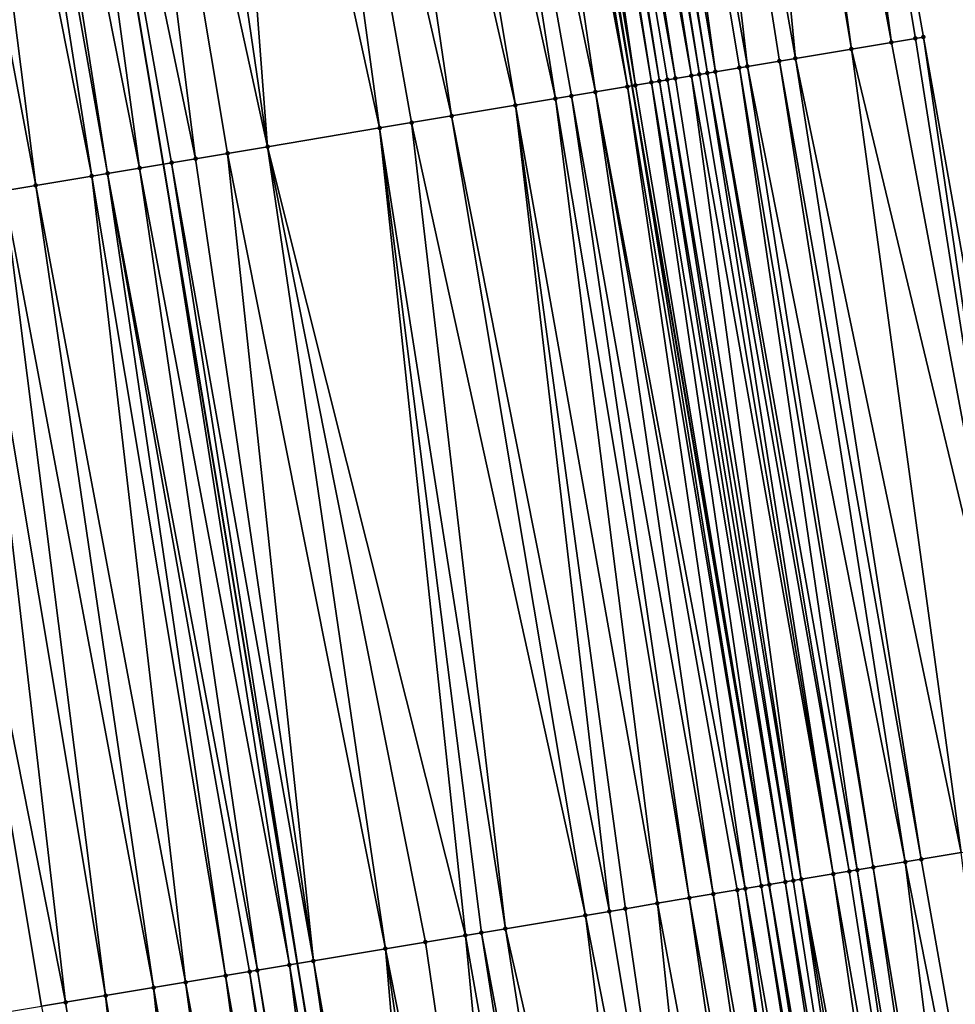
# Model space of a CAD drawing. Header units: feet. Extents: x 2004186 to 2014793, y 836912 to 864902.
# Tile 309 of 656: x 2010665 to 2010688, y 846880 to 846904. Entities that reach past the tile are written whole.
import ezdxf

# ---------------------------------------------------------------- set-up
doc = ezdxf.new("R2010")
doc.units = ezdxf.units.FT
doc.header["$LTSCALE"] = 100
doc.header["$MEASUREMENT"] = 0
for name, color, linetype, lineweight in [('EP_Travel Lane', 5, 'Continuous', 40), ('GPL_Skip Line', 2, 'Continuous', 40), ('Road Shots', 4, 'Continuous', 200), ('Road X-Section', 30, 'Continuous', 13)]:
    doc.layers.add(name, color=color, linetype=linetype, lineweight=lineweight)
doc.layers.add('I-77 SB_MM21-27-Surface-Border', color=7, linetype='Continuous')
doc.layers.add('I-77 SB_MM21-27-Surface-TIN', color=7, linetype='Continuous')

msp = doc.modelspace()

# ---------------------------------------------------------------- linework, layer by layer
at = {"layer": 'EP_Travel Lane'}
msp.add_polyline3d([(2010715.735963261, 846664.6658160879, 434.3752531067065), (2010713.237841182, 846684.5090044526, 434.4749568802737), (2010710.684523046, 846704.5247470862, 434.5855485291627), (2010707.855985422, 846724.3236801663, 434.6360939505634), (2010705.027466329, 846744.122483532, 434.7206027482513), (2010702.198945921, 846763.9212961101, 434.8027373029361), (2010699.370410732, 846783.7202121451, 434.8577235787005), (2010696.295187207, 846803.611508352, 434.9162993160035), (2010693.214281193, 846823.3727187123, 434.9740612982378), (2010690.13338168, 846843.133887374, 435.0463944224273), (2010687.052480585, 846862.8950661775, 435.1151451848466), (2010683.667127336, 846882.7581851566, 435.1482525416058), (2010680.285678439, 846902.4704163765, 435.1690204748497), (2010676.904234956, 846922.1826160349, 435.2100769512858), (2010673.522791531, 846941.8948153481, 435.2512900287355), (2010669.801309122, 846961.7875387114, 435.2640511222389), (2010666.119509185, 846981.4457389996, 435.2751564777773)], dxfattribs=at)
at = {"layer": 'GPL_Skip Line'}
msp.add_polyline3d([(2010701.458350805, 846682.9983243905, 434.0519981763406), (2010698.883065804, 846702.8314638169, 434.1350826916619), (2010696.039679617, 846722.6281430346, 434.2167407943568), (2010693.196283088, 846742.4248942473, 434.2795230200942), (2010690.352898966, 846762.2215590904, 434.3649498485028), (2010687.509509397, 846782.0182618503, 434.4404354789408), (2010684.477823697, 846801.7869623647, 434.498121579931), (2010681.424079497, 846821.5523482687, 434.5630126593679), (2010678.370330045, 846841.3177681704, 434.6160874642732), (2010675.316581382, 846861.08318297, 434.6709356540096), (2010672.030820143, 846880.8113186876, 434.6987747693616), (2010668.729318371, 846900.5369037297, 434.7364207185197), (2010665.427814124, 846920.2625035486, 434.7645872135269), (2010662.126313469, 846939.9880819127, 434.8065171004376), (2010658.425751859, 846959.6426882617, 434.8346404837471), (2010654.719709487, 846979.2963235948, 434.8327586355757)], dxfattribs=at)
at = {"layer": 'I-77 SB_MM21-27-Surface-Border', "color": 3, "linetype": 'ByBlock', "lineweight": -2}
msp.add_polyline3d([(2010672.408039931, 846982.6314347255, 435.51408817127), (2010675.917543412, 846962.9407526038, 435.4873497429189), (2010680.076805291, 846942.9913875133, 435.4904594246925), (2010683.97008181, 846923.3648108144, 435.4765264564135), (2010687.468850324, 846903.672177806, 435.4792707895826), (2010690.967602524, 846883.979642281, 435.4195257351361), (2010694.291771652, 846864.012715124, 435.3930474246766), (2010697.543175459, 846844.2778362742, 435.338773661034), (2010700.79457517, 846824.5429839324, 435.2751938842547), (2010703.650661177, 846804.7470818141, 435.202900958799), (2010706.712832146, 846784.7736933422, 435.1420275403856), (2010709.556224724, 846764.9769696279, 435.0720572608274), (2010712.003667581, 846745.1234671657, 434.9785924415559), (2010714.649086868, 846725.2983431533, 434.8997823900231), (2010717.096534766, 846705.4448055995, 434.8155165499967), (2010719.312135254, 846685.2879506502, 434.7076173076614), (2010721.660792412, 846665.4255960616, 434.6020388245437)], dxfattribs=at)
at = {"layer": 'I-77 SB_MM21-27-Surface-TIN', "color": 128, "linetype": 'ByBlock', "lineweight": -2}
for points in [[(2010682.983791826, 846923.199789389, 435.4419171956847), (2010682.392019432, 846923.1007669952, 435.427270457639), (2010685.69352844, 846903.3751387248, 435.4173095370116)], [(2010682.983791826, 846923.199789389, 435.4419171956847), (2010686.679818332, 846903.5401606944, 435.4515671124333), (2010683.97008181, 846923.3648108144, 435.4765264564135)], [(2010682.983791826, 846923.199789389, 435.4419171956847), (2010685.69352844, 846903.3751387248, 435.4173095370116), (2010686.679818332, 846903.5401606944, 435.4515671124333)], [(2010683.97008181, 846923.3648108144, 435.4765264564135), (2010687.271592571, 846903.6391720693, 435.4732806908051), (2010687.468850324, 846903.672177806, 435.4792707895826)], [(2010683.97008181, 846923.3648108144, 435.4765264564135), (2010686.679818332, 846903.5401606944, 435.4515671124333), (2010687.271592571, 846903.6391720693, 435.4732806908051)], [(2010682.392019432, 846923.1007669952, 435.427270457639), (2010680.813955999, 846922.8367294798, 435.3739704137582), (2010684.312722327, 846903.1441095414, 435.3683389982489)], [(2010682.392019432, 846923.1007669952, 435.427270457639), (2010684.312722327, 846903.1441095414, 435.3683389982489), (2010685.69352844, 846903.3751387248, 435.4173095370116)], [(2010680.813955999, 846922.8367294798, 435.3739704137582), (2010679.630408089, 846922.6387033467, 435.3327103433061), (2010683.129173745, 846902.9460874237, 435.3245062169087)], [(2010680.813955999, 846922.8367294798, 435.3739704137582), (2010683.918206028, 846903.0781027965, 435.353325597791), (2010684.312722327, 846903.1441095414, 435.3683389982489)], [(2010680.813955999, 846922.8367294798, 435.3739704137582), (2010683.129173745, 846902.9460874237, 435.3245062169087), (2010683.918206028, 846903.0781027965, 435.353325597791)], [(2010678.644116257, 846922.4736929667, 435.2910153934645), (2010678.249602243, 846922.4076725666, 435.2847605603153), (2010681.748361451, 846902.7150951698, 435.2518458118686)], [(2010678.841373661, 846922.5067007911, 435.2956668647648), (2010678.644116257, 846922.4736929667, 435.2910153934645), (2010681.945618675, 846902.7481040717, 435.2558055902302)], [(2010678.644116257, 846922.4736929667, 435.2910153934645), (2010681.748361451, 846902.7150951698, 435.2518458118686), (2010681.945618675, 846902.7481040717, 435.2558055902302)], [(2010679.038631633, 846922.5397052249, 435.302493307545), (2010678.841373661, 846922.5067007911, 435.2956668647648), (2010682.142876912, 846902.7811069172, 435.2636503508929)], [(2010678.841373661, 846922.5067007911, 435.2956668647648), (2010681.945618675, 846902.7481040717, 435.2558055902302), (2010682.142876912, 846902.7811069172, 435.2636503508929)], [(2010679.630408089, 846922.6387033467, 435.3327103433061), (2010679.038631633, 846922.5397052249, 435.302493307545), (2010682.340135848, 846902.8141055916, 435.2741708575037)], [(2010679.038631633, 846922.5397052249, 435.302493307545), (2010682.142876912, 846902.7811069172, 435.2636503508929), (2010682.340135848, 846902.8141055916, 435.2741708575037)], [(2010679.630408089, 846922.6387033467, 435.3327103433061), (2010682.931915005, 846902.913087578, 435.314737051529), (2010683.129173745, 846902.9460874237, 435.3245062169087)], [(2010679.630408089, 846922.6387033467, 435.3327103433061), (2010682.340135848, 846902.8141055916, 435.2741708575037), (2010682.931915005, 846902.913087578, 435.314737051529)], [(2010676.868788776, 846922.1766873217, 435.2076000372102), (2010680.170288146, 846902.4511166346, 435.1607146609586), (2010676.904234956, 846922.1826160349, 435.2100769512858)], [(2010677.066048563, 846922.2096809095, 435.2213841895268), (2010676.904234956, 846922.1826160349, 435.2100769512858), (2010680.285678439, 846902.4704163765, 435.1690204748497)], [(2010680.170288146, 846902.4511166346, 435.1607146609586), (2010680.285678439, 846902.4704163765, 435.1690204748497), (2010676.904234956, 846922.1826160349, 435.2100769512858)], [(2010677.460569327, 846922.2756609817, 435.2535093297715), (2010677.066048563, 846922.2096809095, 435.2213841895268), (2010680.367548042, 846902.4841095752, 435.1749134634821)], [(2010677.066048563, 846922.2096809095, 435.2213841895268), (2010680.285678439, 846902.4704163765, 435.1690204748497), (2010680.367548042, 846902.4841095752, 435.1749134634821)], [(2010677.65782875, 846922.3086567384, 435.2659019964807), (2010677.460569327, 846922.2756609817, 435.2535093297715), (2010680.762071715, 846902.5500722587, 435.2181921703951)], [(2010677.460569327, 846922.2756609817, 435.2535093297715), (2010680.367548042, 846902.4841095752, 435.1749134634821), (2010680.762071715, 846902.5500722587, 435.2181921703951)], [(2010677.85508721, 846922.3416582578, 435.2745980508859), (2010677.65782875, 846922.3086567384, 435.2659019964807), (2010680.959332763, 846902.5830583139, 435.2368077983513)], [(2010677.65782875, 846922.3086567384, 435.2659019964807), (2010680.762071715, 846902.5500722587, 435.2181921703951), (2010680.959332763, 846902.5830583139, 435.2368077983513)], [(2010678.249602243, 846922.4076725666, 435.2847605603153), (2010677.85508721, 846922.3416582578, 435.2745980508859), (2010681.353848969, 846902.6490656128, 435.2514660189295)], [(2010677.85508721, 846922.3416582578, 435.2745980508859), (2010681.156591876, 846902.6160559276, 435.248008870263), (2010681.353848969, 846902.6490656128, 435.2514660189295)], [(2010677.85508721, 846922.3416582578, 435.2745980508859), (2010680.959332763, 846902.5830583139, 435.2368077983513), (2010681.156591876, 846902.6160559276, 435.248008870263)], [(2010678.249602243, 846922.4076725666, 435.2847605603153), (2010681.353848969, 846902.6490656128, 435.2514660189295), (2010681.748361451, 846902.7150951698, 435.2518458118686)], [(2010676.474272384, 846922.1106811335, 435.1922284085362), (2010675.290725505, 846921.9126488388, 435.154920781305), (2010679.381258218, 846902.3190871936, 435.1409202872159)], [(2010676.671530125, 846922.1436869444, 435.1981715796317), (2010676.474272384, 846922.1106811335, 435.1922284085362), (2010680.170288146, 846902.4511166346, 435.1607146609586)], [(2010676.474272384, 846922.1106811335, 435.1922284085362), (2010679.381258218, 846902.3190871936, 435.1409202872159), (2010680.170288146, 846902.4511166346, 435.1607146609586)], [(2010676.868788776, 846922.1766873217, 435.2076000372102), (2010676.671530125, 846922.1436869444, 435.1981715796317), (2010680.170288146, 846902.4511166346, 435.1607146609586)], [(2010674.107175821, 846921.7146333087, 435.1068589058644), (2010672.92362819, 846921.5166055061, 435.0666697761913), (2010677.408677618, 846901.9890481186, 435.0692847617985)], [(2010675.290725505, 846921.9126488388, 435.154920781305), (2010674.107175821, 846921.7146333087, 435.1068589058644), (2010678.394969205, 846902.154059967, 435.1100348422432)], [(2010674.107175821, 846921.7146333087, 435.1068589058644), (2010677.408677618, 846901.9890481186, 435.0692847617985), (2010678.394969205, 846902.154059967, 435.1100348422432)], [(2010675.290725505, 846921.9126488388, 435.154920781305), (2010678.789485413, 846902.2200672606, 435.1246965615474), (2010679.381258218, 846902.3190871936, 435.1409202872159)], [(2010675.290725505, 846921.9126488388, 435.154920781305), (2010678.394969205, 846902.154059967, 435.1100348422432), (2010678.789485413, 846902.2200672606, 435.1246965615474)], [(2010672.92362819, 846921.5166055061, 435.0666697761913), (2010671.345562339, 846921.2525824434, 435.0040986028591), (2010675.83061267, 846901.7250196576, 435.010180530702)], [(2010672.92362819, 846921.5166055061, 435.0666697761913), (2010675.83061267, 846901.7250196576, 435.010180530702), (2010677.408677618, 846901.9890481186, 435.0692847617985)], [(2010671.345562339, 846921.2525824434, 435.0040986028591), (2010669.767495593, 846920.9885647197, 434.9381025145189), (2010674.055289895, 846901.4279858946, 434.9448076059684)], [(2010671.345562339, 846921.2525824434, 435.0040986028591), (2010674.84432332, 846901.5599944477, 434.9780016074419), (2010675.83061267, 846901.7250196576, 435.010180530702)], [(2010671.345562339, 846921.2525824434, 435.0040986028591), (2010674.055289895, 846901.4279858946, 434.9448076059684), (2010674.84432332, 846901.5599944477, 434.9780016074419)], [(2010669.767495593, 846920.9885647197, 434.9381025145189), (2010668.386686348, 846920.7575542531, 434.8771216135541), (2010671.293673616, 846900.9659517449, 434.8313318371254)], [(2010669.767495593, 846920.9885647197, 434.9381025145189), (2010671.293673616, 846900.9659517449, 434.8313318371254), (2010674.055289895, 846901.4279858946, 434.9448076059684)], [(2010668.386686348, 846920.7575542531, 434.8771216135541), (2010667.005878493, 846920.5265354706, 434.8214752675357), (2010671.293673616, 846900.9659517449, 434.8313318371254)], [(2010667.005878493, 846920.5265354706, 434.8214752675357), (2010665.427814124, 846920.2625035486, 434.7645872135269), (2010669.518350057, 846900.6689226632, 434.7629557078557)], [(2010667.005878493, 846920.5265354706, 434.8214752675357), (2010670.307382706, 846900.8009358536, 434.7931748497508), (2010671.293673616, 846900.9659517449, 434.8313318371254)], [(2010667.005878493, 846920.5265354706, 434.8214752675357), (2010669.518350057, 846900.6689226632, 434.7629557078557), (2010670.307382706, 846900.8009358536, 434.7931748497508)], [(2010664.244267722, 846920.0644684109, 434.7291034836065), (2010668.137543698, 846900.4378949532, 434.7130401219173), (2010665.427814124, 846920.2625035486, 434.7645872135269)], [(2010668.137543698, 846900.4378949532, 434.7130401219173), (2010668.729318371, 846900.5369037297, 434.7364207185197), (2010665.427814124, 846920.2625035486, 434.7645872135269)], [(2010668.926576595, 846900.5699066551, 434.7442142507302), (2010665.427814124, 846920.2625035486, 434.7645872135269), (2010668.729318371, 846900.5369037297, 434.7364207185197)], [(2010669.518350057, 846900.6689226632, 434.7629557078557), (2010665.427814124, 846920.2625035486, 434.7645872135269), (2010668.926576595, 846900.5699066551, 434.7442142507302)], [(2010663.849751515, 846919.9984611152, 434.7144421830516), (2010663.060716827, 846919.866460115, 434.6764009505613), (2010666.953997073, 846900.2398611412, 434.6767092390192)], [(2010664.244267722, 846920.0644684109, 434.7291034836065), (2010663.849751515, 846919.9984611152, 434.7144421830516), (2010667.348513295, 846900.3058683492, 434.6914257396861)], [(2010663.849751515, 846919.9984611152, 434.7144421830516), (2010666.953997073, 846900.2398611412, 434.6767092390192), (2010667.348513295, 846900.3058683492, 434.6914257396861)], [(2010664.244267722, 846920.0644684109, 434.7291034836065), (2010667.348513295, 846900.3058683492, 434.6914257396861), (2010668.137543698, 846900.4378949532, 434.7130401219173)], [(2010663.060716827, 846919.866460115, 434.6764009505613), (2010661.877167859, 846919.6684403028, 434.6310860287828), (2010665.573186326, 846900.008859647, 434.6099764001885)], [(2010663.060716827, 846919.866460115, 434.6764009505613), (2010665.573186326, 846900.008859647, 434.6099764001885), (2010666.953997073, 846900.2398611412, 434.6767092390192)], [(2010661.877167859, 846919.6684403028, 434.6310860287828), (2010664.784153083, 846899.8768500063, 434.5774800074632), (2010665.573186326, 846900.008859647, 434.6099764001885)], [(2010686.679818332, 846903.5401606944, 435.4515671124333), (2010685.69352844, 846903.3751387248, 435.4173095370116), (2010690.37582841, 846883.8806301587, 435.3982914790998)], [(2010687.271592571, 846903.6391720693, 435.4732806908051), (2010686.679818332, 846903.5401606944, 435.4515671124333), (2010690.37582841, 846883.8806301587, 435.3982914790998)], [(2010687.271592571, 846903.6391720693, 435.4732806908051), (2010690.37582841, 846883.8806301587, 435.3982914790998), (2010687.468850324, 846903.672177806, 435.4792707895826)], [(2010687.468850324, 846903.672177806, 435.4792707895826), (2010690.37582841, 846883.8806301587, 435.3982914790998), (2010690.967602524, 846883.979642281, 435.4195257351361)], [(2010685.69352844, 846903.3751387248, 435.4173095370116), (2010684.312722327, 846903.1441095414, 435.3683389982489), (2010688.403249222, 846883.5505826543, 435.3320637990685)], [(2010685.69352844, 846903.3751387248, 435.4173095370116), (2010688.403249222, 846883.5505826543, 435.3320637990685), (2010690.37582841, 846883.8806301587, 435.3982914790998)], [(2010683.918206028, 846903.0781027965, 435.353325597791), (2010683.129173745, 846902.9460874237, 435.3245062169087), (2010687.022444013, 846883.3195480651, 435.2865616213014)], [(2010684.312722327, 846903.1441095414, 435.3683389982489), (2010683.918206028, 846903.0781027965, 435.353325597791), (2010687.416958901, 846883.3855632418, 435.2961660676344)], [(2010683.918206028, 846903.0781027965, 435.353325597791), (2010687.022444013, 846883.3195480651, 435.2865616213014), (2010687.416958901, 846883.3855632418, 435.2961660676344)], [(2010684.312722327, 846903.1441095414, 435.3683389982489), (2010687.416958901, 846883.3855632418, 435.2961660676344), (2010688.403249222, 846883.5505826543, 435.3320637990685)], [(2010681.945618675, 846902.7481040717, 435.2558055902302), (2010681.748361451, 846902.7150951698, 435.2518458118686), (2010685.247121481, 846883.0225128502, 435.2221203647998)], [(2010682.142876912, 846902.7811069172, 435.2636503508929), (2010681.945618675, 846902.7481040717, 435.2558055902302), (2010685.247121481, 846883.0225128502, 435.2221203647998)], [(2010682.340135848, 846902.8141055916, 435.2741708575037), (2010682.142876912, 846902.7811069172, 435.2636503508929), (2010685.641635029, 846883.0885360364, 435.2265868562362)], [(2010682.142876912, 846902.7811069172, 435.2636503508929), (2010685.247121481, 846883.0225128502, 435.2221203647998), (2010685.641635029, 846883.0885360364, 435.2265868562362)], [(2010682.931915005, 846902.913087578, 435.314737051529), (2010682.340135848, 846902.8141055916, 435.2741708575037), (2010685.83889329, 846883.1215387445, 435.2345197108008)], [(2010682.340135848, 846902.8141055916, 435.2741708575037), (2010685.641635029, 846883.0885360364, 435.2265868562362), (2010685.83889329, 846883.1215387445, 435.2345197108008)], [(2010683.129173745, 846902.9460874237, 435.3245062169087), (2010682.931915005, 846902.913087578, 435.314737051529), (2010686.233412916, 846883.1875256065, 435.2622880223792)], [(2010682.931915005, 846902.913087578, 435.314737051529), (2010685.83889329, 846883.1215387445, 435.2345197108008), (2010686.233412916, 846883.1875256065, 435.2622880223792)], [(2010683.129173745, 846902.9460874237, 435.3245062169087), (2010686.233412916, 846883.1875256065, 435.2622880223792), (2010687.022444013, 846883.3195480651, 435.2865616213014)], [(2010680.762071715, 846902.5500722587, 435.2181921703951), (2010680.367548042, 846902.4841095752, 435.1749134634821), (2010683.669052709, 846882.758507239, 435.1483587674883)], [(2010680.959332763, 846902.5830583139, 435.2368077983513), (2010680.762071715, 846902.5500722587, 435.2181921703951), (2010684.063573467, 846882.8244873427, 435.1804624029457)], [(2010680.762071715, 846902.5500722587, 435.2181921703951), (2010683.669052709, 846882.758507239, 435.1483587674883), (2010684.063573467, 846882.8244873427, 435.1804624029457)], [(2010681.156591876, 846902.6160559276, 435.248008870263), (2010680.959332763, 846902.5830583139, 435.2368077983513), (2010684.260832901, 846882.8574830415, 435.1928917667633)], [(2010680.959332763, 846902.5830583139, 435.2368077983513), (2010684.063573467, 846882.8244873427, 435.1804624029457), (2010684.260832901, 846882.8574830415, 435.1928917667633)], [(2010681.353848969, 846902.6490656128, 435.2514660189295), (2010681.156591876, 846902.6160559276, 435.248008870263), (2010684.458091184, 846882.8904856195, 435.2009082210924)], [(2010681.156591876, 846902.6160559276, 435.248008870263), (2010684.260832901, 846882.8574830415, 435.1928917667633), (2010684.458091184, 846882.8904856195, 435.2009082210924)], [(2010681.748361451, 846902.7150951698, 435.2518458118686), (2010681.353848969, 846902.6490656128, 435.2514660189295), (2010684.458091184, 846882.8904856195, 435.2009082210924)], [(2010681.748361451, 846902.7150951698, 435.2518458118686), (2010684.458091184, 846882.8904856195, 435.2009082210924), (2010685.247121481, 846883.0225128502, 435.2221203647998)], [(2010679.381258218, 846902.3190871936, 435.1409202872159), (2010678.789485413, 846902.2200672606, 435.1246965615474), (2010682.288248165, 846882.5274686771, 435.105404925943)], [(2010680.170288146, 846902.4511166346, 435.1607146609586), (2010679.381258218, 846902.3190871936, 435.1409202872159), (2010683.077278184, 846882.6594975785, 435.1255454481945)], [(2010679.381258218, 846902.3190871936, 435.1409202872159), (2010682.880019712, 846882.6264961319, 435.1168032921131), (2010683.077278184, 846882.6594975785, 435.1255454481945)], [(2010679.381258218, 846902.3190871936, 435.1409202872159), (2010682.288248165, 846882.5274686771, 435.105404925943), (2010682.880019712, 846882.6264961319, 435.1168032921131)], [(2010680.170288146, 846902.4511166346, 435.1607146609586), (2010683.471793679, 846882.7255091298, 435.1374756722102), (2010680.285678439, 846902.4704163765, 435.1690204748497)], [(2010680.170288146, 846902.4511166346, 435.1607146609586), (2010683.077278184, 846882.6594975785, 435.1255454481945), (2010683.471793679, 846882.7255091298, 435.1374756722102)], [(2010680.367548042, 846902.4841095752, 435.1749134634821), (2010680.285678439, 846902.4704163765, 435.1690204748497), (2010683.667127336, 846882.7581851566, 435.1482525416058)], [(2010683.471793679, 846882.7255091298, 435.1374756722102), (2010683.667127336, 846882.7581851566, 435.1482525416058), (2010680.285678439, 846902.4704163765, 435.1690204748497)], [(2010680.367548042, 846902.4841095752, 435.1749134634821), (2010683.667127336, 846882.7581851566, 435.1482525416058), (2010683.669052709, 846882.758507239, 435.1483587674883)], [(2010678.394969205, 846902.154059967, 435.1100348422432), (2010677.408677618, 846901.9890481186, 435.0692847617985), (2010680.907440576, 846882.2964483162, 435.0507755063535)], [(2010678.789485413, 846902.2200672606, 435.1246965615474), (2010678.394969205, 846902.154059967, 435.1100348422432), (2010681.696474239, 846882.4284554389, 435.0848867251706)], [(2010678.394969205, 846902.154059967, 435.1100348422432), (2010680.907440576, 846882.2964483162, 435.0507755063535), (2010681.696474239, 846882.4284554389, 435.0848867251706)], [(2010678.789485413, 846902.2200672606, 435.1246965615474), (2010681.696474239, 846882.4284554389, 435.0848867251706), (2010682.288248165, 846882.5274686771, 435.105404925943)], [(2010677.408677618, 846901.9890481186, 435.0692847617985), (2010675.83061267, 846901.7250196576, 435.010180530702), (2010679.723889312, 846882.0984422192, 434.9966656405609)], [(2010677.408677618, 846901.9890481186, 435.0692847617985), (2010680.118405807, 846882.164447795, 435.012429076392), (2010680.907440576, 846882.2964483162, 435.0507755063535)], [(2010677.408677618, 846901.9890481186, 435.0692847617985), (2010679.723889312, 846882.0984422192, 434.9966656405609), (2010680.118405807, 846882.164447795, 435.012429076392)], [(2010674.84432332, 846901.5599944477, 434.9780016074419), (2010674.055289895, 846901.4279858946, 434.9448076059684), (2010677.159534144, 846881.6693937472, 434.90204837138)], [(2010675.83061267, 846901.7250196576, 435.010180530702), (2010674.84432332, 846901.5599944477, 434.9780016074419), (2010679.132116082, 846881.9994248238, 434.9788142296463)], [(2010674.84432332, 846901.5599944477, 434.9780016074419), (2010677.159534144, 846881.6693937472, 434.90204837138), (2010679.132116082, 846881.9994248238, 434.9788142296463)], [(2010675.83061267, 846901.7250196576, 435.010180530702), (2010679.132116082, 846881.9994248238, 434.9788142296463), (2010679.723889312, 846882.0984422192, 434.9966656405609)], [(2010674.055289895, 846901.4279858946, 434.9448076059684), (2010671.293673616, 846900.9659517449, 434.8313318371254), (2010676.173242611, 846881.504381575, 434.8615058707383)], [(2010674.055289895, 846901.4279858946, 434.9448076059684), (2010676.567758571, 846881.5703903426, 434.8752218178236), (2010677.159534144, 846881.6693937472, 434.90204837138)], [(2010674.055289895, 846901.4279858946, 434.9448076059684), (2010676.173242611, 846881.504381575, 434.8615058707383), (2010676.567758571, 846881.5703903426, 434.8752218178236)], [(2010670.307382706, 846900.8009358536, 434.7931748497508), (2010669.518350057, 846900.6689226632, 434.7629557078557), (2010672.425336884, 846880.877322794, 434.7154808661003)], [(2010671.293673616, 846900.9659517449, 434.8313318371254), (2010670.307382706, 846900.8009358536, 434.7931748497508), (2010674.200660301, 846881.1743527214, 434.78331379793)], [(2010670.307382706, 846900.8009358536, 434.7931748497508), (2010672.425336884, 846880.877322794, 434.7154808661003), (2010674.200660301, 846881.1743527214, 434.78331379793)], [(2010671.293673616, 846900.9659517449, 434.8313318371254), (2010675.186950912, 846881.3393703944, 434.8203275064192), (2010676.173242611, 846881.504381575, 434.8615058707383)], [(2010671.293673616, 846900.9659517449, 434.8313318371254), (2010674.200660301, 846881.1743527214, 434.78331379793), (2010675.186950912, 846881.3393703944, 434.8203275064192)], [(2010668.926576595, 846900.5699066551, 434.7442142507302), (2010668.729318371, 846900.5369037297, 434.7364207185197), (2010672.030820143, 846880.8113186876, 434.6987747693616)], [(2010669.518350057, 846900.6689226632, 434.7629557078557), (2010668.926576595, 846900.5699066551, 434.7442142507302), (2010672.425336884, 846880.877322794, 434.7154808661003)], [(2010668.926576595, 846900.5699066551, 434.7442142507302), (2010672.030820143, 846880.8113186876, 434.6987747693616), (2010672.425336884, 846880.877322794, 434.7154808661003)], [(2010668.137543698, 846900.4378949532, 434.7130401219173), (2010667.348513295, 846900.3058683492, 434.6914257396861), (2010671.044532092, 846880.646285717, 434.671574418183)], [(2010668.137543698, 846900.4378949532, 434.7130401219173), (2010671.833561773, 846880.7783166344, 434.6904217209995), (2010668.729318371, 846900.5369037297, 434.7364207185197)], [(2010668.137543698, 846900.4378949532, 434.7130401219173), (2010671.044532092, 846880.646285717, 434.671574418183), (2010671.833561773, 846880.7783166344, 434.6904217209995)], [(2010671.833561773, 846880.7783166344, 434.6904217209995), (2010672.030820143, 846880.8113186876, 434.6987747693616), (2010668.729318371, 846900.5369037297, 434.7364207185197)], [(2010666.953997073, 846900.2398611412, 434.6767092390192), (2010665.573186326, 846900.008859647, 434.6099764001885), (2010669.269205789, 846880.3492730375, 434.5926770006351)], [(2010667.348513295, 846900.3058683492, 434.6914257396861), (2010666.953997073, 846900.2398611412, 434.6767092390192), (2010670.255499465, 846880.5142724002, 434.6414365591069)], [(2010666.953997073, 846900.2398611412, 434.6767092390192), (2010669.269205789, 846880.3492730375, 434.5926770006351), (2010670.255499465, 846880.5142724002, 434.6414365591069)], [(2010667.348513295, 846900.3058683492, 434.6914257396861), (2010670.847274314, 846880.6132801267, 434.6654903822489), (2010671.044532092, 846880.646285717, 434.671574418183)], [(2010667.348513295, 846900.3058683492, 434.6914257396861), (2010670.255499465, 846880.5142724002, 434.6414365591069), (2010670.847274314, 846880.6132801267, 434.6654903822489)], [(2010664.784153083, 846899.8768500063, 434.5774800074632), (2010663.995121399, 846899.7448310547, 434.550956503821), (2010667.29662501, 846880.0192350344, 434.520354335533)], [(2010665.573186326, 846900.008859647, 434.6099764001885), (2010664.784153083, 846899.8768500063, 434.5774800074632), (2010668.480172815, 846880.2172617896, 434.5612117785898)], [(2010664.784153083, 846899.8768500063, 434.5774800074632), (2010667.29662501, 846880.0192350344, 434.520354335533), (2010668.480172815, 846880.2172617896, 434.5612117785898)], [(2010665.573186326, 846900.008859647, 434.6099764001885), (2010668.480172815, 846880.2172617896, 434.5612117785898), (2010669.269205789, 846880.3492730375, 434.5926770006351)], [(2010663.995121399, 846899.7448310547, 434.550956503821), (2010662.417058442, 846899.4807906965, 434.4994845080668), (2010666.310336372, 846879.8542055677, 434.4909062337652)], [(2010663.995121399, 846899.7448310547, 434.550956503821), (2010666.310336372, 846879.8542055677, 434.4909062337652), (2010667.29662501, 846880.0192350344, 434.520354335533)], [(2010662.417058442, 846899.4807906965, 434.4994845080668), (2010665.718562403, 846879.7551925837, 434.47022507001), (2010666.310336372, 846879.8542055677, 434.4909062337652)], [(2010662.417058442, 846899.4807906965, 434.4994845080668), (2010664.929529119, 846879.6231831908, 434.4375698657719), (2010665.718562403, 846879.7551925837, 434.47022507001)], [(2010688.403249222, 846883.5505826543, 435.3320637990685), (2010687.416958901, 846883.3855632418, 435.2961660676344), (2010690.931585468, 846863.4939194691, 435.2736315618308)], [(2010687.022444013, 846883.3195480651, 435.2865616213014), (2010686.233412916, 846883.1875256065, 435.2622880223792), (2010689.547979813, 846863.2802950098, 435.2254053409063)], [(2010687.416958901, 846883.3855632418, 435.2961660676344), (2010687.022444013, 846883.3195480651, 435.2865616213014), (2010690.931585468, 846863.4939194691, 435.2736315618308)], [(2010687.022444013, 846883.3195480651, 435.2865616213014), (2010689.547979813, 846863.2802950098, 435.2254053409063), (2010690.931585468, 846863.4939194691, 435.2736315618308)], [(2010685.641635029, 846883.0885360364, 435.2265868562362), (2010685.247121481, 846883.0225128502, 435.2221203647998), (2010688.757341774, 846863.1582642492, 435.1838205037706)], [(2010685.83889329, 846883.1215387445, 435.2345197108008), (2010685.641635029, 846883.0885360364, 435.2265868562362), (2010688.757341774, 846863.1582642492, 435.1838205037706)], [(2010686.233412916, 846883.1875256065, 435.2622880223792), (2010685.83889329, 846883.1215387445, 435.2345197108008), (2010689.15265851, 846863.2192944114, 435.1994753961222)], [(2010685.83889329, 846883.1215387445, 435.2345197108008), (2010688.757341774, 846863.1582642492, 435.1838205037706), (2010689.15265851, 846863.2192944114, 435.1994753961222)], [(2010686.233412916, 846883.1875256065, 435.2622880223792), (2010689.15265851, 846863.2192944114, 435.1994753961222), (2010689.547979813, 846863.2802950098, 435.2254053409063)], [(2010684.063573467, 846882.8244873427, 435.1804624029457), (2010683.669052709, 846882.758507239, 435.1483587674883), (2010687.052480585, 846862.8950661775, 435.1151451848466)], [(2010684.260832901, 846882.8574830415, 435.1928917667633), (2010684.063573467, 846882.8244873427, 435.1804624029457), (2010687.373741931, 846862.9446021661, 435.1486706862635)], [(2010684.063573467, 846882.8244873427, 435.1804624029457), (2010687.052480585, 846862.8950661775, 435.1151451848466), (2010687.373741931, 846862.9446021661, 435.1486706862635)], [(2010684.458091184, 846882.8904856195, 435.2009082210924), (2010684.260832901, 846882.8574830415, 435.1928917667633), (2010687.373741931, 846862.9446021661, 435.1486706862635)], [(2010685.247121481, 846883.0225128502, 435.2221203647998), (2010684.458091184, 846882.8904856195, 435.2009082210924), (2010688.16437088, 846863.0666917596, 435.1698077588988)], [(2010684.458091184, 846882.8904856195, 435.2009082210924), (2010687.769059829, 846863.0056248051, 435.1669403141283), (2010688.16437088, 846863.0666917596, 435.1698077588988)], [(2010684.458091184, 846882.8904856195, 435.2009082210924), (2010687.373741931, 846862.9446021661, 435.1486706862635), (2010687.769059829, 846863.0056248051, 435.1669403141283)], [(2010685.247121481, 846883.0225128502, 435.2221203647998), (2010688.16437088, 846863.0666917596, 435.1698077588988), (2010688.757341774, 846863.1582642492, 435.1838205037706)], [(2010682.880019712, 846882.6264961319, 435.1168032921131), (2010682.288248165, 846882.5274686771, 435.105404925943), (2010685.792468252, 846862.7005251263, 435.07089453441)], [(2010683.077278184, 846882.6594975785, 435.1255454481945), (2010682.880019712, 846882.6264961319, 435.1168032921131), (2010685.990124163, 846862.7310561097, 435.0731950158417)], [(2010682.880019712, 846882.6264961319, 435.1168032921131), (2010685.792468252, 846862.7005251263, 435.07089453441), (2010685.990124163, 846862.7310561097, 435.0731950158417)], [(2010683.471793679, 846882.7255091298, 435.1374756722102), (2010683.077278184, 846882.6594975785, 435.1255454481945), (2010686.583097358, 846862.8226137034, 435.0923848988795)], [(2010683.077278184, 846882.6594975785, 435.1255454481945), (2010685.990124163, 846862.7310561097, 435.0731950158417), (2010686.583097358, 846862.8226137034, 435.0923848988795)], [(2010683.471793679, 846882.7255091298, 435.1374756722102), (2010686.780753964, 846862.8531401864, 435.0962495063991), (2010683.667127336, 846882.7581851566, 435.1482525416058)], [(2010683.471793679, 846882.7255091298, 435.1374756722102), (2010686.583097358, 846862.8226137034, 435.0923848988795), (2010686.780753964, 846862.8531401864, 435.0962495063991)], [(2010683.669052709, 846882.758507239, 435.1483587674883), (2010683.667127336, 846882.7581851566, 435.1482525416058), (2010687.052480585, 846862.8950661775, 435.1151451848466)], [(2010686.978413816, 846862.8836456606, 435.1074158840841), (2010687.052480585, 846862.8950661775, 435.1151451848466), (2010683.667127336, 846882.7581851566, 435.1482525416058)], [(2010686.978413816, 846862.8836456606, 435.1074158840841), (2010683.667127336, 846882.7581851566, 435.1482525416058), (2010686.780753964, 846862.8531401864, 435.0962495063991)], [(2010681.696474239, 846882.4284554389, 435.0848867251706), (2010680.907440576, 846882.2964483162, 435.0507755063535), (2010684.606522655, 846862.5174048, 435.0343008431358)], [(2010682.288248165, 846882.5274686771, 435.105404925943), (2010681.696474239, 846882.4284554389, 435.0848867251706), (2010685.199496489, 846862.6089582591, 435.0549277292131)], [(2010681.696474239, 846882.4284554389, 435.0848867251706), (2010684.606522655, 846862.5174048, 435.0343008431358), (2010685.199496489, 846862.6089582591, 435.0549277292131)], [(2010682.288248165, 846882.5274686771, 435.105404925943), (2010685.199496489, 846862.6089582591, 435.0549277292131), (2010685.792468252, 846862.7005251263, 435.07089453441)], [(2010679.723889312, 846882.0984422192, 434.9966656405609), (2010679.132116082, 846881.9994248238, 434.9788142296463), (2010683.025254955, 846862.2732890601, 434.9699752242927)], [(2010680.118405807, 846882.164447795, 435.012429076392), (2010679.723889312, 846882.0984422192, 434.9966656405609), (2010683.025254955, 846862.2732890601, 434.9699752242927)], [(2010680.907440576, 846882.2964483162, 435.0507755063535), (2010680.118405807, 846882.164447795, 435.012429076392), (2010683.025254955, 846862.2732890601, 434.9699752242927)], [(2010680.907440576, 846882.2964483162, 435.0507755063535), (2010683.025254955, 846862.2732890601, 434.9699752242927), (2010684.606522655, 846862.5174048, 435.0343008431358)], [(2010679.132116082, 846881.9994248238, 434.9788142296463), (2010677.159534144, 846881.6693937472, 434.90204837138), (2010681.641647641, 846862.0596753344, 434.9180184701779)], [(2010679.132116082, 846881.9994248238, 434.9788142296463), (2010681.641647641, 846862.0596753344, 434.9180184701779), (2010683.025254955, 846862.2732890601, 434.9699752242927)], [(2010677.159534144, 846881.6693937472, 434.90204837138), (2010676.567758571, 846881.5703903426, 434.8752218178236), (2010680.258039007, 846861.846070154, 434.8630917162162)], [(2010677.159534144, 846881.6693937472, 434.90204837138), (2010680.258039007, 846861.846070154, 434.8630917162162), (2010681.641647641, 846862.0596753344, 434.9180184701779)], [(2010676.173242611, 846881.504381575, 434.8615058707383), (2010675.186950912, 846881.3393703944, 434.8203275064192), (2010678.083795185, 846861.5104157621, 434.7729928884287)], [(2010676.567758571, 846881.5703903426, 434.8752218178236), (2010676.173242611, 846881.504381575, 434.8615058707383), (2010679.665064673, 846861.7545199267, 434.8413416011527)], [(2010676.173242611, 846881.504381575, 434.8615058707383), (2010678.083795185, 846861.5104157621, 434.7729928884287), (2010679.665064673, 846861.7545199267, 434.8413416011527)], [(2010676.567758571, 846881.5703903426, 434.8752218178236), (2010679.665064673, 846861.7545199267, 434.8413416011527), (2010680.258039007, 846861.846070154, 434.8630917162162)], [(2010674.200660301, 846881.1743527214, 434.78331379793), (2010672.425336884, 846880.877322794, 434.7154808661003), (2010675.909554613, 846861.1747403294, 434.6902068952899)], [(2010675.186950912, 846881.3393703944, 434.8203275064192), (2010674.200660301, 846881.1743527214, 434.78331379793), (2010678.083795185, 846861.5104157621, 434.7729928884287)], [(2010674.200660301, 846881.1743527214, 434.78331379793), (2010677.095503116, 846861.3578418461, 434.7333379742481), (2010678.083795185, 846861.5104157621, 434.7729928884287)], [(2010674.200660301, 846881.1743527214, 434.78331379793), (2010675.909554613, 846861.1747403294, 434.6902068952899), (2010677.095503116, 846861.3578418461, 434.7333379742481)], [(2010672.425336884, 846880.877322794, 434.7154808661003), (2010672.030820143, 846880.8113186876, 434.6987747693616), (2010675.316581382, 846861.08318297, 434.6709356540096)], [(2010672.425336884, 846880.877322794, 434.7154808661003), (2010675.316581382, 846861.08318297, 434.6709356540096), (2010675.711895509, 846861.1442300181, 434.6807217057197)], [(2010672.425336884, 846880.877322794, 434.7154808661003), (2010675.711895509, 846861.1442300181, 434.6807217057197), (2010675.909554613, 846861.1747403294, 434.6902068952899)], [(2010671.044532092, 846880.646285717, 434.671574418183), (2010670.847274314, 846880.6132801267, 434.6654903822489), (2010674.130634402, 846860.9000715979, 434.6312298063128)], [(2010671.833561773, 846880.7783166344, 434.6904217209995), (2010671.044532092, 846880.646285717, 434.671574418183), (2010674.328291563, 846860.9305944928, 434.6363415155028)], [(2010671.044532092, 846880.646285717, 434.671574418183), (2010674.130634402, 846860.9000715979, 434.6312298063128), (2010674.328291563, 846860.9305944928, 434.6363415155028)], [(2010671.833561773, 846880.7783166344, 434.6904217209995), (2010675.118924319, 846861.0526594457, 434.666042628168), (2010672.030820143, 846880.8113186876, 434.6987747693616)], [(2010671.833561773, 846880.7783166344, 434.6904217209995), (2010674.328291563, 846860.9305944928, 434.6363415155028), (2010675.118924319, 846861.0526594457, 434.666042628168)], [(2010675.118924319, 846861.0526594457, 434.666042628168), (2010675.316581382, 846861.08318297, 434.6709356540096), (2010672.030820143, 846880.8113186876, 434.6987747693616)], [(2010670.255499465, 846880.5142724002, 434.6414365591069), (2010669.269205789, 846880.3492730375, 434.5926770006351), (2010672.944682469, 846860.7169922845, 434.5803818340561)], [(2010670.847274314, 846880.6132801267, 434.6654903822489), (2010670.255499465, 846880.5142724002, 434.6414365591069), (2010673.73531841, 846860.8390366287, 434.6172456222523)], [(2010670.255499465, 846880.5142724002, 434.6414365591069), (2010672.944682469, 846860.7169922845, 434.5803818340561), (2010673.73531841, 846860.8390366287, 434.6172456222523)], [(2010670.847274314, 846880.6132801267, 434.6654903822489), (2010673.73531841, 846860.8390366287, 434.6172456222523), (2010674.130634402, 846860.9000715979, 434.6312298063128)], [(2010668.480172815, 846880.2172617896, 434.5612117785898), (2010667.29662501, 846880.0192350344, 434.520354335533), (2010670.572781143, 846860.3508172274, 434.484396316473)], [(2010669.269205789, 846880.3492730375, 434.5926770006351), (2010668.480172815, 846880.2172617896, 434.5612117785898), (2010671.956388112, 846860.56443318, 434.5355790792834)], [(2010668.480172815, 846880.2172617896, 434.5612117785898), (2010670.572781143, 846860.3508172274, 434.484396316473), (2010671.956388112, 846860.56443318, 434.5355790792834)], [(2010669.269205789, 846880.3492730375, 434.5926770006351), (2010671.956388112, 846860.56443318, 434.5355790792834), (2010672.944682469, 846860.7169922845, 434.5803818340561)], [(2010667.29662501, 846880.0192350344, 434.520354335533), (2010666.310336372, 846879.8542055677, 434.4909062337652), (2010669.386835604, 846860.1676965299, 434.447931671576)], [(2010667.29662501, 846880.0192350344, 434.520354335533), (2010669.386835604, 846860.1676965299, 434.447931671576), (2010670.572781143, 846860.3508172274, 434.484396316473)], [(2010666.310336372, 846879.8542055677, 434.4909062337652), (2010665.718562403, 846879.7551925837, 434.47022507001), (2010669.386835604, 846860.1676965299, 434.447931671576)]]:
    msp.add_3dface(points, dxfattribs=at)
at = {"layer": 'Road Shots', "lineweight": 100}
for p in [(2010686.679818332, 846903.5401606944, 435.4515671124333), (2010687.271592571, 846903.6391720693, 435.4732806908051), (2010687.468850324, 846903.672177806, 435.4792707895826), (2010685.69352844, 846903.3751387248, 435.4173095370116), (2010683.918206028, 846903.0781027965, 435.353325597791), (2010684.312722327, 846903.1441095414, 435.3683389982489), (2010681.945618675, 846902.7481040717, 435.2558055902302), (2010682.142876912, 846902.7811069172, 435.2636503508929), (2010682.340135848, 846902.8141055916, 435.2741708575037), (2010682.931915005, 846902.913087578, 435.314737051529), (2010683.129173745, 846902.9460874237, 435.3245062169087), (2010680.762071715, 846902.5500722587, 435.2181921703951), (2010680.959332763, 846902.5830583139, 435.2368077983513), (2010681.156591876, 846902.6160559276, 435.248008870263), (2010681.353848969, 846902.6490656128, 435.2514660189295), (2010681.748361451, 846902.7150951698, 435.2518458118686), (2010679.381258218, 846902.3190871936, 435.1409202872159), (2010680.170288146, 846902.4511166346, 435.1607146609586), (2010680.367548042, 846902.4841095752, 435.1749134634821), (2010678.394969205, 846902.154059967, 435.1100348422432), (2010678.789485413, 846902.2200672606, 435.1246965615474), (2010677.408677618, 846901.9890481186, 435.0692847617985), (2010674.84432332, 846901.5599944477, 434.9780016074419), (2010675.83061267, 846901.7250196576, 435.010180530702), (2010674.055289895, 846901.4279858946, 434.9448076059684), (2010670.307382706, 846900.8009358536, 434.7931748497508), (2010671.293673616, 846900.9659517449, 434.8313318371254), (2010668.926576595, 846900.5699066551, 434.7442142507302), (2010669.518350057, 846900.6689226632, 434.7629557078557), (2010668.137543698, 846900.4378949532, 434.7130401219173), (2010666.953997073, 846900.2398611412, 434.6767092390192), (2010667.348513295, 846900.3058683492, 434.6914257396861), (2010665.573186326, 846900.008859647, 434.6099764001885), (2010687.022444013, 846883.3195480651, 435.2865616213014), (2010687.416958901, 846883.3855632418, 435.2961660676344), (2010685.641635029, 846883.0885360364, 435.2265868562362), (2010685.83889329, 846883.1215387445, 435.2345197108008), (2010686.233412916, 846883.1875256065, 435.2622880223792), (2010684.063573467, 846882.8244873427, 435.1804624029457), (2010684.260832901, 846882.8574830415, 435.1928917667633), (2010684.458091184, 846882.8904856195, 435.2009082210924), (2010685.247121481, 846883.0225128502, 435.2221203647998), (2010682.880019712, 846882.6264961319, 435.1168032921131), (2010683.077278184, 846882.6594975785, 435.1255454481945), (2010683.471793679, 846882.7255091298, 435.1374756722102), (2010683.669052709, 846882.758507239, 435.1483587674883), (2010681.696474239, 846882.4284554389, 435.0848867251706), (2010682.288248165, 846882.5274686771, 435.105404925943), (2010679.723889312, 846882.0984422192, 434.9966656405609), (2010680.118405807, 846882.164447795, 435.012429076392), (2010680.907440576, 846882.2964483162, 435.0507755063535), (2010679.132116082, 846881.9994248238, 434.9788142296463), (2010677.159534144, 846881.6693937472, 434.90204837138), (2010676.173242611, 846881.504381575, 434.8615058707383), (2010676.567758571, 846881.5703903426, 434.8752218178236), (2010674.200660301, 846881.1743527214, 434.78331379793), (2010675.186950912, 846881.3393703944, 434.8203275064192), (2010672.425336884, 846880.877322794, 434.7154808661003), (2010671.044532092, 846880.646285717, 434.671574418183), (2010671.833561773, 846880.7783166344, 434.6904217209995), (2010670.255499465, 846880.5142724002, 434.6414365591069), (2010670.847274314, 846880.6132801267, 434.6654903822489), (2010668.480172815, 846880.2172617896, 434.5612117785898), (2010669.269205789, 846880.3492730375, 434.5926770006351), (2010667.29662501, 846880.0192350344, 434.520354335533), (2010666.310336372, 846879.8542055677, 434.4909062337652)]:
    msp.add_point(p, dxfattribs=at)
at = {"layer": 'Road X-Section', "extrusion": (-0.1650751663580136, 0.9862797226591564, 0.001580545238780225), "elevation": 503370.0387947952, "flags": 128}
msp.add_lwpolyline([(-2122854.895347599, -362.0895782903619), (-2122856.895347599, -361.9987611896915), (-2122857.695347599, -361.9656102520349), (-2122858.695347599, -361.9240384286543), (-2122859.495347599, -361.8829382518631), (-2122860.495347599, -361.8428012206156), (-2122861.495347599, -361.801907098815), (-2122861.695347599, -361.7966699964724), (-2122861.895347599, -361.7988020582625), (-2122862.095347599, -361.7913531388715), (-2122862.295347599, -361.7779844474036), (-2122862.695347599, -361.7443993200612), (-2122862.895347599, -361.7296956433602), (-2122863.0953476, -361.7181175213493), (-2122863.695347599, -361.6960484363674), (-2122864.495347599, -361.6720095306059), (-2122866.495347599, -361.5985944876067), (-2122867.095347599, -361.5767897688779), (-2122868.895347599, -361.5203016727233), (-2122870.295347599, -361.4615994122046), (-2122870.895347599, -361.435351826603), (-2122872.295347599, -361.3899521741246), (-2122873.095347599, -361.3542217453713), (-2122873.295347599, -361.3472768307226), (-2122874.095347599, -361.3291629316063), (-2122874.295347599, -361.3217677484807), (-2122875.295347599, -361.269716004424), (-2122875.695347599, -361.2528788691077), (-2122877.495347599, -361.1962393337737), (-2122878.2953476, -361.1671044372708), (-2122880.295347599, -361.1000846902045), (-2122881.895347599, -361.0486126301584), (-2122882.695347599, -361.0220890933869), (-2122883.495347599, -360.9895926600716), (-2122884.8953476, -360.9228597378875), (-2122885.295347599, -360.9081432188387), (-2122886.0953476, -360.8865288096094), (-2122886.895347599, -360.8553546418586), (-2122887.495347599, -360.8366131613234), (-2122888.295347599, -360.8063939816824), (-2122889.295347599, -360.768236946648), (-2122892.095347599, -360.654761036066), (-2122892.895347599, -360.621566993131), (-2122893.895347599, -360.5893880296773), (-2122895.495347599, -360.5302837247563), (-2122896.495347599, -360.4895335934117), (-2122896.895347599, -360.4748718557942), (-2122897.495347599, -360.4586481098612), (-2122898.295347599, -360.438853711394), (-2122898.495347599, -360.4246548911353), (-2122898.895347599, -360.3813761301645), (-2122899.095347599, -360.3627604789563), (-2122899.295347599, -360.3515593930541), (-2122899.495347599, -360.348102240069), (-2122899.895347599, -360.3477224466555), (-2122900.095347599, -360.3437626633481), (-2122900.295347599, -360.3359178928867), (-2122900.495347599, -360.3253973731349), (-2122901.095347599, -360.2848311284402), (-2122901.295347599, -360.2750619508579), (-2122902.095347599, -360.2462425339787), (-2122902.495347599, -360.2312291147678), (-2122903.895347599, -360.1822585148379), (-2122904.895347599, -360.1480008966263), (-2122905.495347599, -360.1262872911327), (-2122905.695347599, -360.1202971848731)], dxfattribs=at)
at = {"layer": 'Road X-Section', "extrusion": (-0.1650751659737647, 0.9862797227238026, 0.001580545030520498), "elevation": 503350.0396220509, "flags": 128}
msp.add_lwpolyline([(-2122854.89515149, -362.0898411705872), (-2122855.49515149, -362.0619931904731), (-2122856.29515149, -362.031122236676), (-2122857.09515149, -361.9960669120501), (-2122857.49515149, -361.9794006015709), (-2122858.295151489, -361.9444246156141), (-2122858.89515149, -361.9208632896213), (-2122859.89515149, -361.8708386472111), (-2122860.295151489, -361.8571871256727), (-2122860.895151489, -361.8370407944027), (-2122861.49515149, -361.8097398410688), (-2122861.89515149, -361.8034991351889), (-2122862.09515149, -361.79479579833), (-2122862.49515149, -361.7704273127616), (-2122863.29515149, -361.7172289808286), (-2122863.49515149, -361.709316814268), (-2122864.29515149, -361.6899789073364), (-2122866.29515149, -361.6186903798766), (-2122867.89515149, -361.5558072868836), (-2122869.29515149, -361.5142028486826), (-2122870.09515149, -361.481204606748), (-2122870.89515149, -361.4397551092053), (-2122871.695151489, -361.404483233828), (-2122872.09515149, -361.3892077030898), (-2122872.49515149, -361.3711428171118), (-2122873.09515149, -361.3499280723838), (-2122873.695151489, -361.3356386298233), (-2122874.09515149, -361.3280120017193), (-2122874.29515149, -361.3225812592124), (-2122874.49515149, -361.3137442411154), (-2122874.89515149, -361.2911944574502), (-2122875.49515149, -361.2643509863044), (-2122875.895151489, -361.2516708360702), (-2122876.89515149, -361.2257799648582), (-2122877.69515149, -361.196077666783), (-2122878.29515149, -361.1729223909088), (-2122879.49515149, -361.1302849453), (-2122880.295151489, -361.0976297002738), (-2122880.89515149, -361.0769485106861), (-2122881.89515149, -361.0475003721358), (-2122883.09515149, -361.0066428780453), (-2122883.89515149, -360.9751776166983), (-2122884.895151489, -360.9264179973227), (-2122885.49515149, -360.9023641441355), (-2122885.69515149, -360.8962801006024), (-2122886.49515149, -360.8774327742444), (-2122887.095151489, -360.8523735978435), (-2122888.89515149, -360.7845405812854), (-2122889.89515149, -360.7475268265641), (-2122890.895151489, -360.7063484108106), (-2122891.29515149, -360.6926324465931), (-2122891.89515149, -360.6658058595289), (-2122893.89515149, -360.5890399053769), (-2122894.49515149, -360.5711884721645), (-2122894.89515149, -360.5554250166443), (-2122895.695151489, -360.5170785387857), (-2122896.49515149, -360.4829672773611), (-2122897.095151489, -360.4624490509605), (-2122897.69515149, -360.4510506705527), (-2122897.895151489, -360.4423085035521), (-2122898.295151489, -360.4303782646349), (-2122898.49515149, -360.4194951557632), (-2122898.89515149, -360.387391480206), (-2122899.09515149, -360.3749621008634), (-2122899.29515149, -360.3669456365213), (-2122900.09515149, -360.3457334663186), (-2122900.49515149, -360.3412669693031), (-2122900.69515149, -360.3333341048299), (-2122901.09515149, -360.305565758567), (-2122901.89515149, -360.2812921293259), (-2122902.295151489, -360.2716876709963), (-2122903.295151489, -360.2357898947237), (-2122905.29515149, -360.1695621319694), (-2122905.89515149, -360.1483278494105)], dxfattribs=at)

doc.saveas('drawing.dxf')
